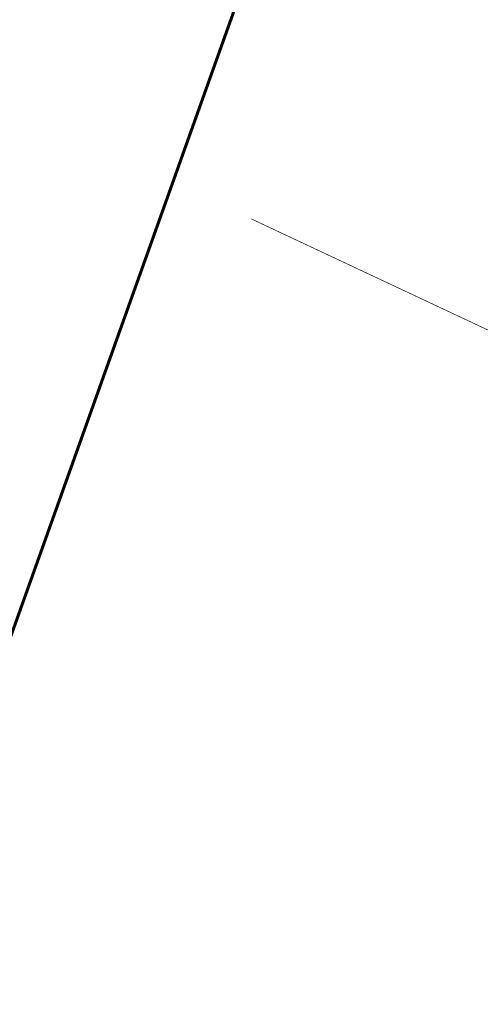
# Model space of a CAD drawing. Header units: metres. Extents: x 134157 to 138734, y 451157 to 455772.
# Tile 574 of 656: x 136527 to 136562, y 453872 to 453948. Entities that reach past the tile are written whole.
import ezdxf

# ---------------------------------------------------------------- set-up
doc = ezdxf.new("R2010")
doc.units = ezdxf.units.M
doc.layers.add('-DR-alg-bladkaders viewports', color=7, linetype='Continuous', lineweight=60)
doc.layers.add('-DR-bs-rio-DWA Jutfaseweg', color=253, linetype='Continuous')
doc.layers.add('-DR-nw-gr-arc-gras', color=7, linetype='Continuous', true_color=0xb5d5a4)
pattern_1 = [(115.335625, (136419.71802, 453326.2367), (-0.223681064, -0.105903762), [0.06, -0.187485]), (205.335625, (136419.71802, 453326.2367), (0.105903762, -0.223681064), [0.06, -0.187485])]

msp = doc.modelspace()

# ---------------------------------------------------------------- hatches: boundary and pattern name
at = {"layer": '-DR-nw-gr-arc-gras', "transparency": 33554687}
h = msp.add_hatch(dxfattribs=at)
h.set_pattern_fill('AGR-BOLLEN', color=256, scale=0.1, pattern_type=2)
h.set_pattern_definition(pattern_1)
edge = h.paths.add_edge_path()
edge.add_arc((-7000776.81, 3043164.568), 7592527.997, 340.0567505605, 340.0572256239)
edge.add_line((136455.782, 453494.254), (136455.124, 453494.493))
edge.add_arc((380495.222, 364992.548), 259592.304, 160.06665688, 160.08044536)
edge.add_line((136433.832, 453435.762), (136433.813, 453435.768))
edge.add_line((136433.813, 453435.768), (136432.179, 453431.255))
edge.add_line((136432.179, 453431.255), (136432.198, 453431.248))
edge.add_line((136432.198, 453431.248), (136431.678, 453429.87))
edge.add_line((136431.678, 453429.87), (136432.336, 453429.631))
edge.add_line((136432.336, 453429.631), (136434.309, 453435.077))
h = msp.add_hatch(dxfattribs=at)
h.set_pattern_fill('AGR-BOLLEN', color=256, scale=0.1, pattern_type=2)
h.set_pattern_definition(pattern_1)
edge = h.paths.add_edge_path()
edge.add_line((136644.275, 454017.422), (136643.935, 454016.481))
edge.add_line((136643.935, 454016.481), (136643.884, 454016.34))
edge.add_line((136643.884, 454016.34), (136644.542, 454016.102))
edge.add_arc((1711333.983, -116117.427), 1674723.582, 160.095672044, 160.096657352, ccw=False)
edge.add_line((136654.347, 454043.181), (136653.689, 454043.42))
edge.add_line((136653.689, 454043.42), (136653.638, 454043.279))
edge.add_line((136653.638, 454043.279), (136653.298, 454042.339))
edge.add_line((136653.298, 454042.339), (136644.275, 454017.422))

# ---------------------------------------------------------------- linework, layer by layer
at = {"layer": '-DR-alg-bladkaders viewports'}
msp.add_lwpolyline([(136549.063, 453965.661), (136483.625, 453782.541), (136636.366, 453727.96), (136701.804, 453911.079)], close=True, dxfattribs=at)
at = {"layer": '-DR-bs-rio-DWA Jutfaseweg', "const_width": 0.05, "elevation": 2.369, "flags": 128}
msp.add_lwpolyline([(136600.981, 453905.916), (136544.259, 453932.518)], dxfattribs=at)

doc.saveas('drawing.dxf')
